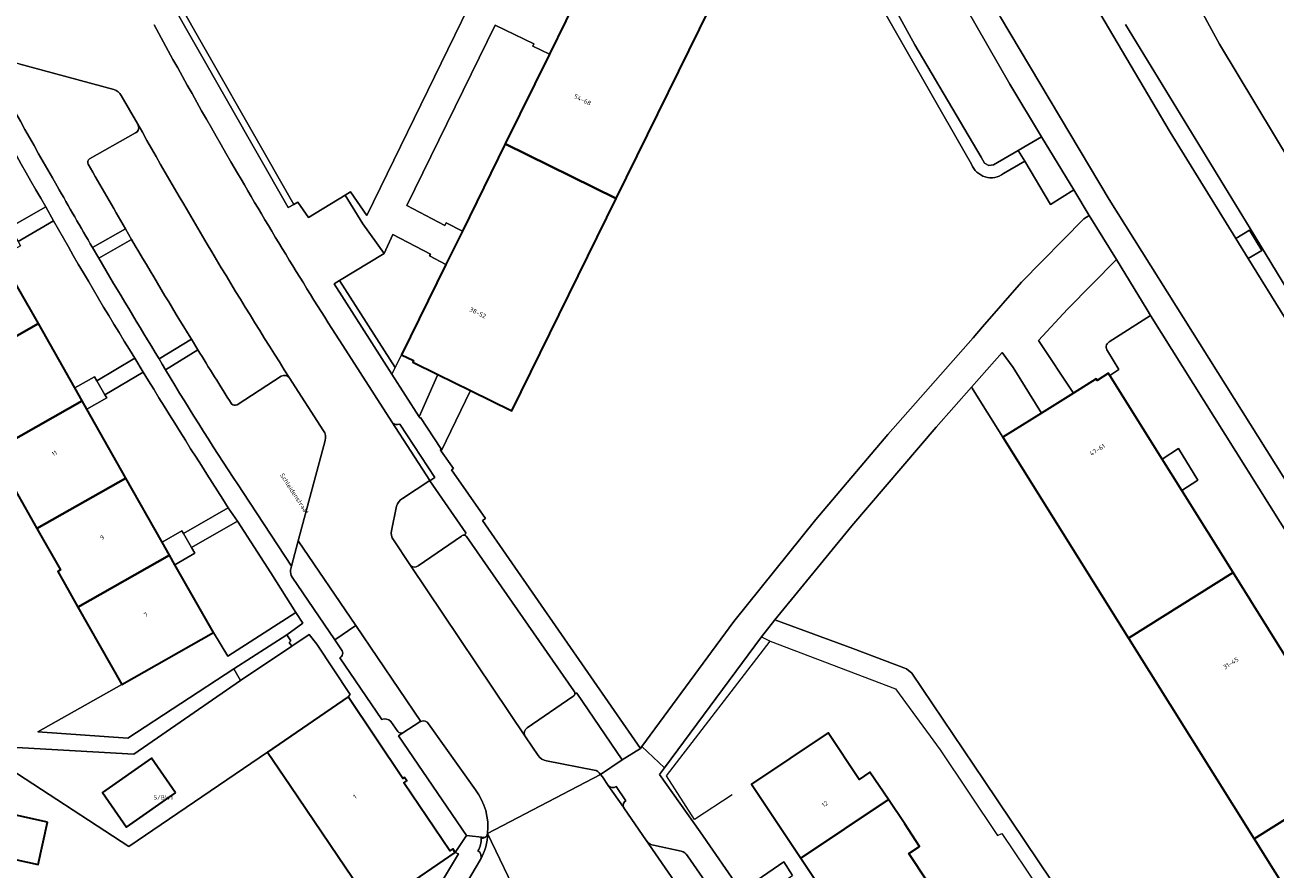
# Model space of a CAD drawing. Header units: metres. Extents: x 197700 to 204338, y 317132 to 325229.
# Tile 910 of 1056: x 203596 to 203696, y 319455 to 319523. Entities that reach past the tile are written whole.
import ezdxf
from ezdxf.enums import TextEntityAlignment as Align

# ---------------------------------------------------------------- set-up
doc = ezdxf.new("R2010")
doc.units = ezdxf.units.M
for name, color, linetype, lineweight in [('B-WE-GR-BEPLANTING_CULTUUR_BODEMBEDEKKER-GV', 90, 'Continuous', 18), ('B-WE-GR-BEPLANTING_CULTUUR_HEESTERS-GV', 90, 'Continuous', 18), ('B-WE-IE-TERREINAFSCHEIDING_KUNSTMATIG_HEKWERK-G', 20, 'IE-TERREINAFSCHEIDING-KUNSTMATIG', 18), ('B-WE-OG-BEBOUWING-GV', 7, 'Continuous', 35), ('B-WE-OG-BEBOUWING-T18', 10, 'Continuous', 18), ('B-WE-OG-TERREIN_CULTUURSCHEIDING-GV', 7, 'Continuous', 18), ('B-WE-OG-TERREIN_ERF-GV', 7, 'Continuous', 18), ('B-WE-OG-TOPOGRAFIE-T18', 10, 'Continuous', 18), ('B-WE-VH-VERHARDING_ASFALT-GV', 252, 'Continuous', 18), ('B-WE-VH-VERHARDING_BEDRIJFSVLOERPLAAT-GV', 252, 'Continuous', 18), ('B-WE-VH-VERHARDING_BETONSTRAATSTEEN-GV', 252, 'Continuous', 18), ('B-WE-VH-VERHARDING_OPEN-GV', 252, 'Continuous', 18), ('B-WE-VH-VERHARDING_TEGEL-GV', 252, 'Continuous', 18)]:
    doc.layers.add(name, color=color, linetype=linetype, lineweight=lineweight)
doc.styles.add('NLCS-ISO-M200-T18', font='NLCS-ISO.ttf', dxfattribs={"height": 0.36})
doc.linetypes.add('IE-TERREINAFSCHEIDING-KUNSTMATIG', pattern='A,4,[82,NLCS.SHX,S=0.75,R=90,X=0,Y=0],4,-2', length=10)

msp = doc.modelspace()

# ---------------------------------------------------------------- linework, layer by layer
at = {"layer": 'B-WE-GR-BEPLANTING_CULTUUR_BODEMBEDEKKER-GV'}
for points in [[(203686.403, 319499.558), (203686.131, 319500), (203683.674, 319504.044), (203679.744, 319500.069), (203677.439, 319497.56), (203680.222, 319493.339), (203682.04, 319494.476), (203682.114, 319494.357), (203683.029, 319494.93), (203683.14, 319494.752), (203683.865, 319495.222), (203682.949, 319496.714)], [(203683.085, 319497.439), (203686.403, 319499.558)]]:
    msp.add_lwpolyline(points, dxfattribs=at)
msp.add_lwpolyline([(203682.949, 319496.714, -0.4522819), (203683.085, 319497.439)], format="xyb", dxfattribs=at)
for points in [[(203674.571, 319489.804), (203677.666, 319491.74), (203675.409, 319495.383), (203674.529, 319496.606), (203672.062, 319493.813)], [(203629.348, 319494.835), (203627.344, 319495.821), (203627.41, 319495.956), (203626.44, 319496.41), (203625.935, 319495.382), (203625.677, 319494.857), (203627.851, 319491.447)]]:
    msp.add_lwpolyline(points, close=True, dxfattribs=at)
at = {"layer": 'B-WE-GR-BEPLANTING_CULTUUR_HEESTERS-GV'}
for points in [[(203661.23, 319532.68), (203658.017, 319538.218), (203657.493, 319537.152), (203671.566, 319512.56), (203672.076, 319511.668)], [(203674.626, 319510.913), (203676.322, 319511.905), (203675.812, 319512.765), (203673.836, 319511.609), (203673.45, 319511.55), (203673.118, 319511.753), (203672.836, 319512.229), (203667.526, 319521.212), (203661.273, 319532.606), (203661.251, 319532.64), (203661.23, 319532.68)], [(203603.411, 319517.643), (203595.818, 319519.709), (203593.449, 319520.354)], [(203605.4, 319514.698), (203605.346, 319514.862), (203604.012, 319517.164)], [(203601.478, 319512.104), (203605.147, 319514.176)], [(203601.713, 319504.989), (203604.338, 319506.498)], [(203604.836, 319505.645), (203602.203, 319504.152)], [(203607.043, 319496.093), (203609.619, 319497.658)], [(203610.138, 319496.811), (203607.558, 319495.218)], [(203616.818, 319494.707), (203613.276, 319492.404)], [(203620.2, 319490.329), (203617.452, 319494.596)], [(203613.771, 319485.388), (203617.634, 319479.499), (203618.157, 319481.524), (203620.327, 319489.558)], [(203628.717, 319486.33), (203628.699, 319486.356), (203626.532, 319484.919)], [(203631.508, 319481.968), (203631.582, 319482.16), (203628.717, 319486.33)], [(203626.048, 319484.303), (203625.636, 319482.319)], [(203625.797, 319481.606), (203627.099, 319479.635), (203627.166, 319479.535)], [(203627.778, 319479.503), (203631.244, 319481.903)], [(203640.165, 319469.059), (203636.503, 319466.552)], [(203642.368, 319462.823), (203644.099, 319463.992), (203640.468, 319469.331), (203640.311, 319469.335)], [(203627.989, 319467.068), (203627.907, 319467.024), (203626.54, 319466.156), (203626.197, 319465.902), (203631.649, 319457.928), (203633.112, 319457.776)], [(203632.365, 319461.577), (203628.615, 319466.879)], [(203636.309, 319465.909), (203636.356, 319465.815), (203637.38, 319464.324)], [(203638.049, 319463.908), (203641.858, 319463.161)]]:
    msp.add_lwpolyline(points, dxfattribs=at)
for points in [[(203607.653, 319525.261), (203617.375, 319508.193), (203617.811, 319508.438), (203607.92, 319525.802)], [(203625.677, 319494.857), (203625.935, 319495.382), (203621.491, 319502.353), (203621.064, 319502.092)], [(203617.992, 319475.792), (203612.535, 319472.272), (203611.381, 319474.179), (203604.045, 319470.025), (203597.342, 319466.228), (203604.527, 319465.71), (203613.033, 319471.262), (203617.257, 319473.999), (203618.549, 319474.917)], [(203617.661, 319473.093), (203613.559, 319470.332), (203605.018, 319464.447), (203595.176, 319465.001), (203592.894, 319463.709), (203594.396, 319463.725), (203604.603, 319457.055), (203615.711, 319464.609), (203622.175, 319469.037), (203622.334, 319469.218), (203619.674, 319473.236), (203619.062, 319474.031)], [(203608.356, 319461.354), (203604.431, 319458.606), (203602.499, 319461.366), (203606.425, 319464.113)]]:
    msp.add_lwpolyline(points, close=True, dxfattribs=at)
for points in [[(203593.083, 319520.325, 0.0075033), (203598.874, 319509.918)], [(203604.012, 319517.164, 0.1766072), (203603.411, 319517.643)], [(203605.147, 319514.176, 0.3314552), (203605.4, 319514.698)], [(203601.367, 319511.667, -0.3985924), (203601.478, 319512.104)], [(203604.338, 319506.498, -0.0030572), (203601.367, 319511.667)], [(203672.076, 319511.668, 0.5009882), (203674.626, 319510.913)], [(203598.874, 319509.918, 0.0030748), (203601.713, 319504.989)], [(203609.619, 319497.658, -0.004753), (203604.836, 319505.645)], [(203602.203, 319504.152, 0.0051264), (203607.043, 319496.093)], [(203612.831, 319492.482, -0.0025573), (203610.138, 319496.811)], [(203607.558, 319495.218, 0.0143844), (203613.771, 319485.388)], [(203617.452, 319494.596, 0.3473392), (203616.818, 319494.707)], [(203613.276, 319492.404, -0.3155553), (203612.831, 319492.482)], [(203620.327, 319489.558, 0.2388204), (203620.2, 319490.329)], [(203626.532, 319484.919, 0.1674797), (203626.048, 319484.303)], [(203625.636, 319482.319, 0.2432215), (203625.797, 319481.606)], [(203631.244, 319481.903, -0.3140116), (203631.508, 319481.968)], [(203627.166, 319479.535, 0.3403271), (203627.778, 319479.503)], [(203640.311, 319469.335, -0.2893778), (203640.165, 319469.059)], [(203628.615, 319466.879, 0.3875766), (203627.989, 319467.068)], [(203636.503, 319466.552, 0.3595256), (203636.309, 319465.909)], [(203637.38, 319464.324, 0.2226926), (203638.049, 319463.908)], [(203641.858, 319463.161, -0.2166782), (203642.368, 319462.823)], [(203633.335, 319458.097, 0.1903397), (203632.365, 319461.577)], [(203633.112, 319457.776, 0.2391571), (203633.335, 319458.097)]]:
    msp.add_lwpolyline(points, format="xyb", dxfattribs=at)
at = {"layer": 'B-WE-IE-TERREINAFSCHEIDING_KUNSTMATIG_HEKWERK-G'}
for points in [[(203652.912, 319461.181), (203649.899, 319459.208), (203647.646, 319462.694), (203655.953, 319473.488)], [(203655.257, 319473.84), (203655.953, 319473.488)], [(203655.953, 319473.488), (203665.995, 319469.659), (203669.55, 319464.787), (203674.158, 319457.934), (203674.493, 319458.097), (203680.312, 319449.446), (203685.571, 319441.898), (203692.856, 319430.745)]]:
    msp.add_lwpolyline(points, dxfattribs=at)
at = {"layer": 'B-WE-OG-BEBOUWING-GV'}
for points in [[(203651.973, 319525.92), (203643.101, 319530.284), (203639.59, 319523.146), (203638.283, 319520.488), (203634.742, 319513.29), (203643.62, 319508.922)], [(203629.348, 319494.835), (203631.97, 319493.545), (203635.267, 319491.923), (203643.62, 319508.922), (203634.742, 319513.29), (203631.311, 319506.314), (203630.001, 319503.651), (203626.44, 319496.41), (203627.41, 319495.956), (203627.344, 319495.821)], [(203586.612, 319500.979), (203587.99, 319498.549), (203588.164, 319498.648), (203590.291, 319494.898), (203597.372, 319498.909), (203594.355, 319504.235), (203593.87, 319505.091)], [(203593.614, 319488.613), (203600.874, 319492.726), (203600.288, 319493.761), (203597.372, 319498.909), (203590.291, 319494.898), (203592.229, 319491.482), (203592.046, 319491.378)], [(203677.666, 319491.74), (203674.571, 319489.804), (203684.627, 319473.739), (203693.006, 319478.981), (203688.891, 319485.557), (203687.323, 319488.064), (203683.14, 319494.752), (203683.029, 319494.93), (203682.114, 319494.357), (203682.04, 319494.476), (203680.222, 319493.339)], [(203601.254, 319492.056), (203600.874, 319492.726), (203593.614, 319488.613), (203594.95, 319486.259), (203595.086, 319486.336), (203597.256, 319482.51), (203604.376, 319486.544)], [(203604.376, 319486.544), (203597.256, 319482.51), (203599.139, 319479.19), (203598.923, 319479.067), (203599.386, 319478.25), (203600.544, 319476.206), (203607.879, 319480.361), (203607.285, 319481.41)], [(203611.381, 319474.179), (203608.308, 319479.604), (203607.879, 319480.361), (203600.544, 319476.206), (203604.045, 319470.025)], [(203703.058, 319462.912), (203698.83, 319469.67), (203697.254, 319472.189), (203693.006, 319478.981), (203684.627, 319473.739), (203694.684, 319457.674)], [(203615.711, 319464.609), (203617.532, 319461.923), (203621.996, 319455.337), (203624.195, 319452.092), (203630.735, 319456.58), (203630.539, 319456.867), (203630.304, 319456.711), (203626.615, 319462.144), (203626.861, 319462.298), (203626.685, 319462.578), (203626.55, 319462.492), (203622.175, 319469.037)], [(203665.413, 319460.804), (203663.941, 319463.007), (203663.068, 319462.424), (203660.58, 319466.149), (203654.443, 319462.05), (203658.412, 319456.108)], [(203608.356, 319461.354), (203606.425, 319464.113), (203602.499, 319461.366), (203604.431, 319458.606)], [(203710.37, 319445.162), (203712.161, 319446.292), (203712.081, 319446.419), (203713.025, 319446.979), (203712.883, 319447.206), (203708.738, 319453.831), (203707.172, 319456.334), (203703.058, 319462.912), (203694.684, 319457.674), (203704.739, 319441.61), (203704.74, 319441.609), (203706.232, 319442.551), (203707.996, 319443.664), (203709.023, 319444.312), (203710.22, 319445.067)], [(203666.719, 319458.85), (203665.413, 319460.804), (203658.412, 319456.108), (203662.382, 319450.165), (203668.511, 319454.275), (203667.039, 319456.478), (203667.906, 319457.06)], [(203598.115, 319458.995), (203595.572, 319459.567), (203594.808, 319456.167), (203597.351, 319455.596)]]:
    msp.add_lwpolyline(points, close=True, dxfattribs=at)
at = {"layer": 'B-WE-OG-TERREIN_CULTUURSCHEIDING-GV'}
for points in [[(203699.456, 319592.169), (203694.818, 319592.544), (203665.368, 319579.194), (203660.658, 319578.862), (203660.501, 319578.399), (203660.303, 319577.85), (203659.962, 319576.939), (203659.787, 319576.485), (203659.603, 319576.035), (203659.599, 319576.027), (203662.631, 319575.856), (203664.384, 319574.786), (203666.006, 319573.73), (203667.46, 319571.933), (203674.17, 319558.893), (203686.573, 319533.411), (203688.494, 319528.55), (203689.82, 319525.169), (203691.916, 319521.276), (203702.042, 319504.433)], [(203657.493, 319537.152), (203651.973, 319525.92), (203643.62, 319508.922), (203635.267, 319491.923), (203631.97, 319493.545), (203629.62, 319488.69), (203630.6, 319487.306), (203630.443, 319487.188), (203633.153, 319483.316), (203632.934, 319483.153), (203645.566, 319464.891), (203645.677, 319465.061), (203653.032, 319475.057), (203659.613, 319483.232), (203665.365, 319490.022), (203672.199, 319497.767), (203672.957, 319498.642), (203676.071, 319502.233), (203681.068, 319507.282), (203681.476, 319507.569), (203680.246, 319509.602), (203678.383, 319508.429), (203676.322, 319511.905), (203674.626, 319510.913)], [(203672.076, 319511.668), (203671.566, 319512.56), (203657.493, 319537.152)], [(203678.87, 319529.663), (203687.97, 319514.227), (203693.218, 319505.73), (203694.31, 319506.39), (203695.297, 319504.756), (203694.221, 319504.106), (203697.112, 319499.426)], [(203702.042, 319504.433), (203691.916, 319521.276), (203689.82, 319525.169)], [(203699.04, 319498.824), (203694.372, 319506.523), (203684.4, 319522.841)], [(203684.4, 319522.841), (203694.372, 319506.523), (203699.04, 319498.824)], [(203588.849, 319517.939), (203589.117, 319517.526), (203587.381, 319516.547), (203590.368, 319511.274), (203593.447, 319505.838), (203595.046, 319506.748), (203595.114, 319506.626), (203597.963, 319508.252)], [(203598.586, 319507.134), (203595.746, 319505.489)], [(203595.746, 319505.489), (203595.942, 319505.137), (203594.355, 319504.235), (203597.372, 319498.909), (203600.288, 319493.761), (203601.862, 319494.654), (203602.051, 319494.329), (203605.086, 319496.141)], [(203605.769, 319495.012), (203602.697, 319493.217), (203602.847, 319492.958), (203601.254, 319492.056), (203604.376, 319486.544), (203607.285, 319481.41)], [(203607.285, 319481.41), (203608.868, 319482.311), (203608.99, 319482.101), (203612.578, 319484.168)]]:
    msp.add_lwpolyline(points, dxfattribs=at)
for points in [[(203649.036, 319559.352), (203648.188, 319558.947), (203647.745, 319558.939), (203647.376, 319559.184), (203646.925, 319558.975), (203646.109, 319560.473), (203639.579, 319574.629), (203639.648, 319575.106), (203641.416, 319576.195), (203639.92, 319579.121), (203638.339, 319579.612), (203630.74, 319564.084), (203622.415, 319547.073), (203614.091, 319530.063), (203610.815, 319531.666), (203607.963, 319525.889), (203607.92, 319525.802), (203617.811, 319508.438), (203618.139, 319508.623), (203618.987, 319507.387), (203621.934, 319509.195), (203622.367, 319509.466), (203623.679, 319507.552), (203648.023, 319557.519)], [(203634.742, 319513.29), (203638.283, 319520.488), (203636.959, 319521.112), (203637.043, 319521.29), (203633.944, 319522.808), (203626.865, 319508.356), (203629.911, 319506.773), (203630.01, 319506.971), (203631.311, 319506.314)], [(203626.44, 319496.41), (203630.001, 319503.651), (203628.69, 319504.331), (203628.759, 319504.47), (203625.754, 319506.03), (203625.052, 319504.53), (203621.491, 319502.353), (203625.935, 319495.382)], [(203694.684, 319457.674), (203684.627, 319473.739), (203674.571, 319489.804), (203672.062, 319493.813), (203669.244, 319490.623), (203662.488, 319482.717), (203656.336, 319475.196), (203662.554, 319472.907), (203666.865, 319471.279), (203667.281, 319470.914), (203673.077, 319462.341), (203680.636, 319451.093), (203687.513, 319441.003), (203694.188, 319430.786), (203696.278, 319432.093), (203694.392, 319435.332), (203704.739, 319441.61)], [(203611.381, 319474.179), (203612.535, 319472.272), (203617.992, 319475.792), (203615.985, 319478.944), (203613.32, 319483.082), (203609.644, 319480.977), (203609.906, 319480.526), (203608.308, 319479.604)]]:
    msp.add_lwpolyline(points, close=True, dxfattribs=at)
for points in [[(203597.963, 319508.252, -0.0066366), (203591.784, 319519.251)], [(203674.626, 319510.913, -0.5009882), (203672.076, 319511.668)], [(203605.086, 319496.141, -0.0094409), (203598.586, 319507.134)], [(203612.578, 319484.168, -0.006391), (203605.769, 319495.012)]]:
    msp.add_lwpolyline(points, format="xyb", dxfattribs=at)
at = {"layer": 'B-WE-OG-TERREIN_ERF-GV'}
for points in [[(203688.891, 319485.557), (203690.175, 319486.378), (203688.642, 319488.906), (203687.323, 319488.064)], [(203598.115, 319458.995), (203597.351, 319455.596), (203594.808, 319456.167), (203595.572, 319459.567)]]:
    msp.add_lwpolyline(points, close=True, dxfattribs=at)
for points in [[(203595.176, 319465.001), (203605.018, 319464.447), (203613.559, 319470.332), (203613.033, 319471.262), (203604.527, 319465.71), (203597.342, 319466.228), (203604.045, 319470.025), (203600.544, 319476.206), (203599.386, 319478.25), (203598.923, 319479.067), (203599.139, 319479.19), (203597.256, 319482.51), (203595.086, 319486.336)], [(203680.636, 319451.093), (203673.077, 319462.341), (203667.281, 319470.914), (203666.865, 319471.279), (203662.554, 319472.907), (203656.336, 319475.196), (203655.257, 319473.84), (203647.504, 319463.352), (203647.08, 319462.809), (203650.345, 319458.221), (203653.618, 319453.464), (203657.04, 319455.81), (203657.734, 319454.725)], [(203662.382, 319450.165), (203658.412, 319456.108), (203654.443, 319462.05), (203660.58, 319466.149), (203663.068, 319462.424), (203663.941, 319463.007), (203665.413, 319460.804), (203666.719, 319458.85), (203667.906, 319457.06), (203667.039, 319456.478), (203668.511, 319454.275)], [(203626.564, 319449.076), (203630.992, 319456.47), (203630.735, 319456.58), (203624.195, 319452.092), (203621.996, 319455.337), (203617.532, 319461.923), (203615.711, 319464.609), (203604.603, 319457.055), (203594.396, 319463.725)]]:
    msp.add_lwpolyline(points, dxfattribs=at)
at = {"layer": 'B-WE-VH-VERHARDING_ASFALT-GV'}
msp.add_lwpolyline([(203730.817, 319432.871), (203736.638, 319436.529), (203731.013, 319445.481), (203729.222, 319448.33), (203697.112, 319499.426), (203694.221, 319504.106), (203693.218, 319505.73), (203687.97, 319514.227), (203678.87, 319529.663), (203670.356, 319545.165), (203661.921, 319561.451), (203661.263, 319562.83), (203655.034, 319559.92), (203656.988, 319555.887), (203665.5, 319539.528), (203674.388, 319523.444), (203683.096, 319508.842), (203719.645, 319450.656), (203721.568, 319447.595), (203723.332, 319444.786), (203725.527, 319441.292), (203729.166, 319435.5)], close=True, dxfattribs=at)
at = {"layer": 'B-WE-VH-VERHARDING_BEDRIJFSVLOERPLAAT-GV'}
for points in [[(203602.847, 319492.958), (203602.697, 319493.217), (203602.051, 319494.329), (203601.862, 319494.654), (203600.288, 319493.761), (203600.874, 319492.726), (203601.254, 319492.056)], [(203608.868, 319482.311), (203607.285, 319481.41), (203607.879, 319480.361), (203608.308, 319479.604), (203609.906, 319480.526), (203609.644, 319480.977), (203608.99, 319482.101)]]:
    msp.add_lwpolyline(points, close=True, dxfattribs=at)
at = {"layer": 'B-WE-VH-VERHARDING_BETONSTRAATSTEEN-GV'}
for points in [[(203661.23, 319532.68), (203661.251, 319532.64), (203661.273, 319532.606), (203667.526, 319521.212), (203672.836, 319512.229), (203673.118, 319511.753), (203673.45, 319511.55), (203673.836, 319511.609), (203675.812, 319512.765), (203677.675, 319513.854), (203675.126, 319518.069), (203669.84, 319527.304), (203665.351, 319535.503), (203661.506, 319533.286)], [(203595.818, 319519.709), (203603.411, 319517.643)], [(203604.012, 319517.164), (203605.346, 319514.862)], [(203605.346, 319514.862), (203605.4, 319514.698)], [(203605.147, 319514.176), (203601.478, 319512.104)], [(203604.338, 319506.498), (203604.836, 319505.645)], [(203609.619, 319497.658), (203610.138, 319496.811)], [(203626.532, 319484.919), (203628.699, 319486.356), (203625.676, 319491.031), (203621.738, 319497.147)], [(203613.276, 319492.404), (203616.818, 319494.707)], [(203617.452, 319494.596), (203620.2, 319490.329)], [(203625.676, 319491.031), (203628.699, 319486.356)], [(203628.699, 319486.356), (203628.717, 319486.33), (203629.113, 319486.587), (203626.298, 319490.868)], [(203620.327, 319489.558), (203618.157, 319481.524), (203622.775, 319474.734), (203627.989, 319467.068)], [(203625.636, 319482.319), (203626.048, 319484.303)], [(203621.111, 319473.601), (203622.775, 319474.734), (203618.157, 319481.524), (203617.634, 319479.499), (203617.548, 319479.176)], [(203637.38, 319464.324), (203636.356, 319465.815), (203627.166, 319479.535), (203627.099, 319479.635), (203625.797, 319481.606)], [(203631.244, 319481.903), (203627.778, 319479.503)], [(203640.231, 319469.513), (203631.634, 319481.852)], [(203627.166, 319479.535), (203636.356, 319465.815), (203636.309, 319465.909)], [(203617.697, 319478.612), (203621.111, 319473.601)], [(203626.54, 319466.156), (203627.907, 319467.024), (203627.989, 319467.068), (203622.775, 319474.734), (203621.111, 319473.601), (203621.648, 319472.793)], [(203621.493, 319472.151), (203624.872, 319467.209)], [(203636.503, 319466.552), (203640.165, 319469.059)], [(203625.575, 319467.045), (203626.149, 319466.242)], [(203628.615, 319466.879), (203632.365, 319461.577)], [(203641.858, 319463.161), (203638.049, 319463.908)], [(203633.335, 319458.097), (203642.376, 319462.811), (203642.368, 319462.823)], [(203672.676, 319418.89), (203669.273, 319423.831), (203669.169, 319423.983), (203660.133, 319437.121), (203659.472, 319438.082), (203659.352, 319438.255), (203652.655, 319447.934), (203646.01, 319457.589), (203644.3, 319460.069), (203644.212, 319460.195), (203642.996, 319461.935), (203642.526, 319462.623), (203642.376, 319462.811), (203633.335, 319458.097), (203635.977, 319452.591)], [(203642.996, 319461.935), (203644.212, 319460.195)], [(203644.408, 319460.717), (203643.617, 319461.854)], [(203616.795, 319420.227), (203617.291, 319421.078), (203617.403, 319421.267), (203626.973, 319437.414), (203627.94, 319439.03), (203632.086, 319445.965), (203634.925, 319450.783), (203635.977, 319452.591), (203633.335, 319458.097)], [(203646.143, 319457.414), (203646.01, 319457.589), (203652.655, 319447.934), (203659.352, 319438.255)], [(203648.83, 319456.674), (203646.608, 319457.144)], [(203632.78, 319456.039), (203632.769, 319456.017), (203632.761, 319456.003), (203632.756, 319455.996), (203632.756, 319455.995), (203628.164, 319448.23), (203625.94, 319444.502)], [(203659.569, 319441.475), (203654.319, 319449.09), (203649.323, 319456.308)]]:
    msp.add_lwpolyline(points, dxfattribs=at)
for points in [[(203612.786, 319511.868, -0.0070121), (203606.636, 319522.812)], [(203603.411, 319517.643, -0.1766072), (203604.012, 319517.164)], [(203605.4, 319514.698, -0.3314552), (203605.147, 319514.176)], [(203605.346, 319514.862, 0.0139051), (203617.452, 319494.596)], [(203617.452, 319494.596, -0.0139051), (203605.346, 319514.862)], [(203601.478, 319512.104, 0.3985924), (203601.367, 319511.667)], [(203601.367, 319511.667, 0.0030572), (203604.338, 319506.498)], [(203621.738, 319497.147, -0.0115193), (203612.786, 319511.868)], [(203604.836, 319505.645, 0.004753), (203609.619, 319497.658)], [(203610.138, 319496.811, 0.0025573), (203612.831, 319492.482)], [(203616.818, 319494.707, -0.3473392), (203617.452, 319494.596)], [(203612.831, 319492.482, 0.3155553), (203613.276, 319492.404)], [(203626.298, 319490.868, -0.3771911), (203625.676, 319491.031)], [(203620.2, 319490.329, -0.2388204), (203620.327, 319489.558)], [(203626.048, 319484.303, -0.1674797), (203626.532, 319484.919)], [(203625.797, 319481.606, -0.2432215), (203625.636, 319482.319)], [(203631.508, 319481.968, 0.3140116), (203631.244, 319481.903)], [(203631.634, 319481.852, 0.1900996), (203631.508, 319481.968)], [(203627.778, 319479.503, -0.3403271), (203627.166, 319479.535)], [(203617.548, 319479.176, 0.1871626), (203617.697, 319478.612)], [(203621.648, 319472.793, -0.469321), (203621.493, 319472.151)], [(203640.311, 319469.335, 0.1789734), (203640.231, 319469.513)], [(203640.165, 319469.059, 0.2893778), (203640.311, 319469.335)], [(203624.872, 319467.209, -0.3464812), (203625.575, 319467.045)], [(203627.989, 319467.068, -0.3875766), (203628.615, 319466.879)], [(203636.309, 319465.909, -0.3595256), (203636.503, 319466.552)], [(203626.149, 319466.242, 0.3229438), (203626.54, 319466.156)], [(203638.049, 319463.908, -0.2226926), (203637.38, 319464.324)], [(203642.368, 319462.823, 0.2166782), (203641.858, 319463.161)], [(203632.365, 319461.577, -0.1903397), (203633.335, 319458.097)], [(203643.617, 319461.854, -0.4010742), (203642.996, 319461.935)], [(203644.212, 319460.195, -0.4063816), (203644.408, 319460.717)], [(203632.824, 319457.73, -0.1576661), (203632.552, 319456.704)], [(203632.78, 319456.039, 0.1199448), (203633.335, 319458.097)], [(203633.335, 319458.097, -0.1199448), (203632.78, 319456.039)], [(203633.112, 319457.776, -0.1736186), (203632.824, 319457.73)], [(203633.335, 319458.097, -0.2391571), (203633.112, 319457.776)], [(203646.608, 319457.144, -0.1527388), (203646.143, 319457.414)], [(203632.552, 319456.704, -0.408904), (203632.78, 319456.039)], [(203649.323, 319456.308, 0.1879681), (203648.83, 319456.674)]]:
    msp.add_lwpolyline(points, format="xyb", dxfattribs=at)
at = {"layer": 'B-WE-VH-VERHARDING_OPEN-GV'}
for points in [[(203694.221, 319504.106), (203695.297, 319504.756), (203694.31, 319506.39), (203693.218, 319505.73)], [(203629.62, 319488.69), (203631.97, 319493.545), (203629.348, 319494.835), (203627.851, 319491.447), (203627.921, 319491.337), (203627.958, 319491.402), (203629.591, 319488.911), (203629.573, 319488.757)], [(203613.033, 319471.262), (203613.559, 319470.332), (203617.661, 319473.093), (203617.456, 319473.389), (203617.586, 319473.507), (203617.257, 319473.999)], [(203653.618, 319453.464), (203653.582, 319453.431), (203654.277, 319452.43), (203654.308, 319452.473), (203657.734, 319454.725), (203657.04, 319455.81)]]:
    msp.add_lwpolyline(points, close=True, dxfattribs=at)
at = {"layer": 'B-WE-VH-VERHARDING_TEGEL-GV'}
for points in [[(203681.476, 319507.569), (203683.674, 319504.044), (203686.131, 319500), (203686.403, 319499.558), (203717.404, 319450.13), (203717.618, 319449.789), (203717.868, 319449.549), (203719.645, 319450.656), (203683.096, 319508.842), (203674.388, 319523.444), (203665.5, 319539.528), (203656.988, 319555.887), (203655.034, 319559.92), (203653.08, 319559.007), (203657.103, 319551.092), (203658.665, 319548.028), (203664.525, 319537.012), (203665.351, 319535.503), (203669.84, 319527.304), (203675.126, 319518.069), (203677.675, 319513.854), (203680.246, 319509.602)], [(203680.246, 319509.602), (203677.675, 319513.854), (203675.812, 319512.765), (203676.322, 319511.905), (203678.383, 319508.429)], [(203595.114, 319506.626), (203595.746, 319505.489), (203598.586, 319507.134), (203597.963, 319508.252)], [(203672.199, 319497.767), (203665.365, 319490.022), (203659.613, 319483.232), (203653.032, 319475.057), (203645.677, 319465.061), (203647.504, 319463.352), (203655.257, 319473.84), (203656.336, 319475.196), (203662.488, 319482.717), (203669.244, 319490.623), (203672.062, 319493.813), (203674.529, 319496.606), (203675.409, 319495.383), (203677.666, 319491.74), (203680.222, 319493.339), (203677.439, 319497.56), (203679.744, 319500.069), (203683.674, 319504.044), (203681.476, 319507.569), (203681.068, 319507.282), (203676.071, 319502.233), (203672.957, 319498.642)], [(203601.713, 319504.989), (203602.203, 319504.152), (203604.836, 319505.645), (203604.338, 319506.498)], [(203607.043, 319496.093), (203607.296, 319495.661), (203607.558, 319495.218), (203610.138, 319496.811), (203609.619, 319497.658)], [(203602.051, 319494.329), (203602.697, 319493.217), (203605.769, 319495.012), (203605.086, 319496.141)], [(203608.99, 319482.101), (203609.644, 319480.977), (203613.32, 319483.082), (203612.578, 319484.168)]]:
    msp.add_lwpolyline(points, close=True, dxfattribs=at)
for points in [[(203648.023, 319557.519), (203623.679, 319507.552), (203622.367, 319509.466), (203621.934, 319509.195), (203623.335, 319506.895), (203625.052, 319504.53), (203625.754, 319506.03), (203628.759, 319504.47), (203628.69, 319504.331), (203630.001, 319503.651), (203631.311, 319506.314), (203630.01, 319506.971), (203629.911, 319506.773), (203626.865, 319508.356), (203633.944, 319522.808), (203637.043, 319521.29), (203636.959, 319521.112), (203638.283, 319520.488), (203639.59, 319523.146)], [(203640.311, 319469.335), (203640.468, 319469.331), (203644.099, 319463.992), (203645.566, 319464.891), (203632.934, 319483.153), (203633.153, 319483.316), (203630.443, 319487.188), (203630.6, 319487.306), (203629.62, 319488.69), (203629.573, 319488.757), (203629.591, 319488.911), (203627.958, 319491.402), (203627.921, 319491.337), (203627.851, 319491.447), (203625.677, 319494.857), (203621.064, 319502.092), (203621.491, 319502.353), (203625.052, 319504.53), (203623.335, 319506.895), (203621.934, 319509.195), (203618.987, 319507.387), (203618.139, 319508.623), (203617.811, 319508.438), (203617.375, 319508.193), (203607.653, 319525.261)], [(203597.963, 319508.252), (203598.586, 319507.134)], [(203602.203, 319504.152), (203601.713, 319504.989)], [(203707.172, 319456.334), (203708.48, 319457.122), (203710.018, 319454.663), (203708.738, 319453.831), (203712.883, 319447.206), (203717.404, 319450.13), (203686.403, 319499.558), (203683.085, 319497.439)], [(203621.738, 319497.147), (203625.676, 319491.031)], [(203682.949, 319496.714), (203683.865, 319495.222), (203683.14, 319494.752), (203687.323, 319488.064), (203688.642, 319488.906), (203690.175, 319486.378), (203688.891, 319485.557), (203693.006, 319478.981), (203697.254, 319472.189), (203698.504, 319473.02), (203700.089, 319470.5), (203698.83, 319469.67), (203703.058, 319462.912), (203707.172, 319456.334)], [(203605.086, 319496.141), (203605.769, 319495.012)], [(203607.558, 319495.218), (203607.296, 319495.661), (203607.043, 319496.093)], [(203626.298, 319490.868), (203629.113, 319486.587), (203628.717, 319486.33), (203631.582, 319482.16), (203631.508, 319481.968)], [(203617.548, 319479.176), (203617.634, 319479.499), (203613.771, 319485.388)], [(203612.578, 319484.168), (203613.32, 319483.082), (203615.985, 319478.944), (203617.992, 319475.792), (203618.549, 319474.917), (203617.257, 319473.999), (203617.586, 319473.507), (203617.456, 319473.389), (203617.661, 319473.093), (203619.062, 319474.031), (203619.674, 319473.236), (203622.334, 319469.218), (203622.175, 319469.037)], [(203631.634, 319481.852), (203640.231, 319469.513)], [(203621.648, 319472.793), (203621.111, 319473.601), (203617.697, 319478.612)], [(203624.872, 319467.209), (203621.493, 319472.151)], [(203622.175, 319469.037), (203626.55, 319462.492), (203626.685, 319462.578), (203626.861, 319462.298), (203626.615, 319462.144), (203630.304, 319456.711), (203630.539, 319456.867), (203630.735, 319456.58), (203631.649, 319457.928), (203626.197, 319465.902), (203626.54, 319466.156)], [(203626.149, 319466.242), (203625.575, 319467.045)], [(203653.618, 319453.464), (203650.345, 319458.221), (203647.08, 319462.809), (203647.504, 319463.352), (203645.677, 319465.061), (203645.566, 319464.891), (203644.099, 319463.992), (203642.368, 319462.823), (203642.376, 319462.811), (203642.526, 319462.623), (203642.996, 319461.935)], [(203643.617, 319461.854), (203644.408, 319460.717)], [(203644.212, 319460.195), (203644.3, 319460.069), (203646.01, 319457.589), (203646.143, 319457.414)], [(203633.112, 319457.776), (203631.649, 319457.928), (203630.735, 319456.58), (203630.992, 319456.47), (203626.564, 319449.076), (203624.358, 319445.32), (203623.714, 319444.207), (203618.857, 319436.027), (203618.681, 319436.157), (203618.015, 319435.131), (203617.953, 319435.074), (203614.273, 319428.939), (203610.237, 319422.211)], [(203646.608, 319457.144), (203648.83, 319456.674)], [(203628.161, 319448.248), (203628.164, 319448.23), (203632.756, 319455.995), (203632.756, 319455.996), (203632.761, 319456.003), (203632.769, 319456.017), (203632.78, 319456.039)], [(203649.323, 319456.308), (203654.319, 319449.09), (203659.569, 319441.475)]]:
    msp.add_lwpolyline(points, dxfattribs=at)
for points in [[(203606.636, 319522.812, 0.0070121), (203612.786, 319511.868)], [(203598.874, 319509.918, -0.0075033), (203593.083, 319520.325)], [(203591.784, 319519.251, 0.0066366), (203597.963, 319508.252)], [(203612.786, 319511.868, 0.0115193), (203621.738, 319497.147)], [(203601.713, 319504.989, -0.0030748), (203598.874, 319509.918)], [(203598.586, 319507.134, 0.0094409), (203605.086, 319496.141)], [(203607.043, 319496.093, -0.0051264), (203602.203, 319504.152)], [(203683.085, 319497.439, 0.4522819), (203682.949, 319496.714)], [(203605.769, 319495.012, 0.006391), (203612.578, 319484.168)], [(203613.771, 319485.388, -0.0143844), (203607.558, 319495.218)], [(203625.676, 319491.031, 0.3771911), (203626.298, 319490.868)], [(203631.508, 319481.968, -0.1900996), (203631.634, 319481.852)], [(203617.697, 319478.612, -0.1871626), (203617.548, 319479.176)], [(203621.493, 319472.151, 0.469321), (203621.648, 319472.793)], [(203640.231, 319469.513, -0.1789734), (203640.311, 319469.335)], [(203625.575, 319467.045, 0.3464812), (203624.872, 319467.209)], [(203626.54, 319466.156, -0.3229438), (203626.149, 319466.242)], [(203642.996, 319461.935, 0.4010742), (203643.617, 319461.854)], [(203644.408, 319460.717, 0.4063816), (203644.212, 319460.195)], [(203632.552, 319456.704, 0.1576661), (203632.824, 319457.73)], [(203632.824, 319457.73, 0.1736186), (203633.112, 319457.776)], [(203646.143, 319457.414, 0.1527388), (203646.608, 319457.144)], [(203632.78, 319456.039, 0.408904), (203632.552, 319456.704)], [(203648.83, 319456.674, -0.1879681), (203649.323, 319456.308)]]:
    msp.add_lwpolyline(points, format="xyb", dxfattribs=at)

# ---------------------------------------------------------------- texts
at = {"layer": 'B-WE-OG-BEBOUWING-T18', "style": 'NLCS-ISO-M200-T18'}
for s, rotation, p in [('54-68', 333.9, (203640.938, 319516.823)), ('38-52', 333.9, (203632.552, 319499.774)), ('11', 29.5, (203598.66, 319488.52)), ('47-61', 32, (203682.141, 319488.806)), ('9', 29.5, (203602.478, 319481.78)), ('7', 29.5, (203605.98, 319475.598)), ('31-45', 32, (203692.828, 319471.723)), ('1', 33.7, (203622.713, 319461.035)), ('12', 33.7, (203660.321, 319460.452))]:
    msp.add_text(s, height=0.36, rotation=rotation, dxfattribs=at).set_placement(p, align=Align.MIDDLE)
msp.add_text('5/BW1', height=0.36, dxfattribs=at).set_placement((203607.366, 319460.973), align=Align.MIDDLE)
at = {"layer": 'B-WE-OG-TOPOGRAFIE-T18', "style": 'NLCS-ISO-M200-T18'}
msp.add_text('Schleidenstraat', height=0.36, rotation=302.9, dxfattribs=at).set_placement((203617.878, 319485.287), align=Align.MIDDLE)

doc.saveas('drawing.dxf')
